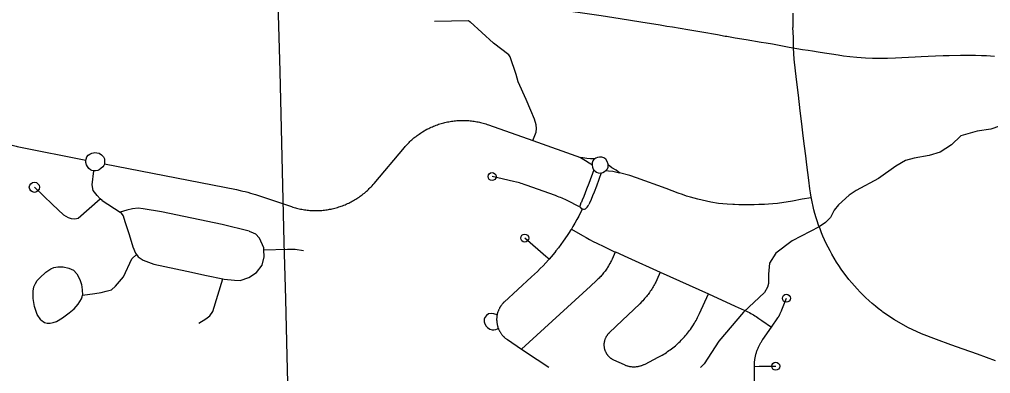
# Model space of a CAD drawing. Extents: x -19 to 366, y -4 to 359.
# Drawn here: x 141.816 to 142.965, y 195.103 to 195.521 of the extents above; entities that cross this region are included whole.
import ezdxf

# ---------------------------------------------------------------- set-up
doc = ezdxf.new("R2010")
doc.units = 0
for name, color, linetype in [('R_Contour Annot', 7, 'Continuous'), ('R_Striping', 7, 'Continuous'), ('R_Survey Control', 7, 'Continuous'), ('R_Temp Easement', 7, 'Continuous'), ('Sheet Fence', 7, 'Continuous')]:
    doc.layers.add(name, color=color, linetype=linetype)

msp = doc.modelspace()

# ---------------------------------------------------------------- linework, layer by layer
at = {"layer": 'R_Contour Annot'}
for points in [[(142.582, 195.5131), (142.574, 195.5145), (142.551, 195.5183), (142.5265, 195.5222), (142.5041, 195.5256), (142.4795, 195.5292), (142.4533, 195.5329), (142.4098, 195.5391), (142.3884, 195.5422), (142.3596, 195.5465), (142.3411, 195.5495), (142.3161, 195.5547), (142.2931, 195.5606), (142.2835, 195.5632), (142.2764, 195.5654)], [(142.7266, 195.4884), (142.7067, 195.492), (142.6993, 195.4932), (142.6935, 195.4942), (142.6756, 195.4972), (142.6628, 195.4994), (142.653, 195.5011), (142.651, 195.5014), (142.6416, 195.5031), (142.6232, 195.5062), (142.6066, 195.509), (142.5886, 195.5121), (142.582, 195.5131)], [(142.9694, 195.4777), (142.96, 195.4782), (142.9539, 195.4784), (142.947, 195.4786), (142.9414, 195.4788), (142.9356, 195.4788), (142.9293, 195.4787), (142.9159, 195.4785), (142.9086, 195.4782), (142.8996, 195.4778), (142.8909, 195.4774), (142.8826, 195.477), (142.8757, 195.4767), (142.8679, 195.4763), (142.8599, 195.4759), (142.8523, 195.4756), (142.843, 195.4754), (142.834, 195.4753), (142.8252, 195.4754), (142.8169, 195.4757), (142.8067, 195.4764), (142.7982, 195.4772), (142.7907, 195.4781), (142.7847, 195.479), (142.7768, 195.4802), (142.7684, 195.4816), (142.7607, 195.4829), (142.7542, 195.484), (142.7489, 195.4848), (142.7424, 195.4856), (142.7266, 195.4884)]]:
    msp.add_lwpolyline(points, dxfattribs=at)
at = {"layer": 'R_Striping'}
for points in [[(142.7308, 195.5288), (142.7307, 195.5122), (142.7308, 195.5117)], [(142.3071, 195.5194), (142.3471, 195.5202), (142.3494, 195.5186), (142.377, 195.4934)], [(142.7522, 195.3136), (142.7518, 195.3162), (142.7511, 195.3211), (142.7497, 195.3313), (142.7474, 195.3495), (142.7461, 195.36), (142.7447, 195.3715), (142.7431, 195.3838), (142.7414, 195.398), (142.7396, 195.4132), (142.7375, 195.4319), (142.7356, 195.4474), (142.7341, 195.4608), (142.7326, 195.4743), (142.7316, 195.4879), (142.7316, 195.5002), (142.7308, 195.5117)], [(142.4038, 195.4563), (142.3967, 195.4771), (142.395, 195.4794), (142.377, 195.4934)], [(142.4156, 195.4268), (142.4061, 195.4478), (142.4038, 195.4563)], [(142.4233, 195.3782), (142.4271, 195.3881), (142.4278, 195.3924), (142.4273, 195.3968), (142.4252, 195.4036), (142.421, 195.4139), (142.4156, 195.4268)], [(142.3016, 195.3932), (142.303, 195.3939), (142.3045, 195.3945), (142.3059, 195.3952), (142.3074, 195.3957), (142.3089, 195.3963), (142.3104, 195.3968), (142.3119, 195.3974), (142.3134, 195.3978), (142.3149, 195.3983), (142.3164, 195.3987), (142.3179, 195.3991), (142.3194, 195.3995), (142.321, 195.3999), (142.3225, 195.4002), (142.3241, 195.4005), (142.3256, 195.4008), (142.3272, 195.401), (142.3287, 195.4012), (142.3303, 195.4014), (142.3319, 195.4016), (142.3334, 195.4017), (142.335, 195.4018), (142.3366, 195.4019), (142.3382, 195.402), (142.3398, 195.402), (142.3413, 195.402), (142.3429, 195.402), (142.3445, 195.4019), (142.3461, 195.4018), (142.3476, 195.4017), (142.3492, 195.4016), (142.3508, 195.4014), (142.3524, 195.4012), (142.3539, 195.401), (142.3555, 195.4007), (142.357, 195.4005), (142.3586, 195.4002), (142.3601, 195.3998), (142.3616, 195.3995), (142.3632, 195.3991), (142.3647, 195.3987), (142.3662, 195.3982), (142.3677, 195.3978), (142.3692, 195.3973), (142.3707, 195.3968), (142.4233, 195.3782)], [(141.9166, 195.3508), (142.073, 195.3201), (142.077, 195.3192), (142.0801, 195.3185), (142.0831, 195.3178), (142.0862, 195.317), (142.0892, 195.3161), (142.0922, 195.3152), (142.0952, 195.3142), (142.1379, 195.3), (142.1394, 195.2995), (142.1409, 195.299), (142.1424, 195.2986), (142.1439, 195.2982), (142.1455, 195.2978), (142.147, 195.2975), (142.1485, 195.2972), (142.1501, 195.2969), (142.1516, 195.2966), (142.1532, 195.2963), (142.1548, 195.2961), (142.1563, 195.2959), (142.1579, 195.2958), (142.1595, 195.2956), (142.161, 195.2955), (142.1626, 195.2954), (142.1642, 195.2954), (142.1658, 195.2954), (142.1674, 195.2954), (142.1689, 195.2954), (142.1705, 195.2954), (142.1721, 195.2955), (142.1737, 195.2956), (142.1752, 195.2958), (142.1768, 195.296), (142.1784, 195.2961), (142.1799, 195.2964), (142.1815, 195.2966), (142.183, 195.2969), (142.1846, 195.2972), (142.1861, 195.2975), (142.1877, 195.2979), (142.1892, 195.2983), (142.1907, 195.2987), (142.1922, 195.2991), (142.1938, 195.2996), (142.1953, 195.3001), (142.1967, 195.3006), (142.1982, 195.3011), (142.1997, 195.3017), (142.2012, 195.3023), (142.2026, 195.3029), (142.2041, 195.3036), (142.2055, 195.3042), (142.2069, 195.3049), (142.2083, 195.3056), (142.2097, 195.3064), (142.2111, 195.3072), (142.2124, 195.3079), (142.2138, 195.3088), (142.2151, 195.3096), (142.2165, 195.3105), (142.2178, 195.3113), (142.2191, 195.3123), (142.2203, 195.3132), (142.2216, 195.3141), (142.2228, 195.3151), (142.2241, 195.3161), (142.2253, 195.3171), (142.2265, 195.3182), (142.2276, 195.3192), (142.2288, 195.3203), (142.2299, 195.3214), (142.231, 195.3225), (142.2321, 195.3236), (142.2332, 195.3248), (142.2343, 195.326), (142.2355, 195.3274), (142.2714, 195.3699), (142.2725, 195.3713), (142.2736, 195.3725), (142.2747, 195.3736), (142.2758, 195.3747), (142.2769, 195.3759), (142.278, 195.377), (142.2792, 195.3781), (142.2803, 195.3791), (142.2815, 195.3801), (142.2827, 195.3812), (142.2839, 195.3822), (142.2852, 195.3831), (142.2864, 195.3841), (142.2877, 195.385), (142.289, 195.3859), (142.2903, 195.3868), (142.2916, 195.3877), (142.293, 195.3885), (142.2981, 195.3915), (142.3002, 195.3925), (142.3016, 195.3932)], [(141.8044, 195.3736), (141.8059, 195.3731), (141.8074, 195.3727), (141.8089, 195.3723), (141.8105, 195.3719), (141.812, 195.3715), (141.8135, 195.3711), (141.8154, 195.3707), (141.8947, 195.3551)], [(142.4233, 195.3782), (142.4799, 195.3581)], [(141.9074, 195.3637), (141.9103, 195.3632), (141.9131, 195.3614), (141.9153, 195.3589), (141.9165, 195.3567), (141.9167, 195.3548), (141.9168, 195.3526), (141.9166, 195.3504), (141.9158, 195.3488), (141.9148, 195.3472), (141.9125, 195.3452), (141.9103, 195.3435), (141.9086, 195.3428), (141.9062, 195.3424), (141.9041, 195.3423), (141.9017, 195.3427), (141.9, 195.3436), (141.8983, 195.3452), (141.8966, 195.3473), (141.8955, 195.3495), (141.8946, 195.3523), (141.8946, 195.3541), (141.8949, 195.3563), (141.8959, 195.3588), (141.8975, 195.3607), (141.8993, 195.362), (141.9017, 195.3632), (141.9037, 195.3638), (141.9053, 195.3639), (141.9074, 195.3637)], [(142.4799, 195.3581), (142.4855, 195.3545), (142.4899, 195.3518), (142.4919, 195.3506), (142.4935, 195.3492)], [(142.4966, 195.3565), (142.4917, 195.3567), (142.4872, 195.3571), (142.4823, 195.3577), (142.4799, 195.3581)], [(142.5123, 195.3468), (142.5124, 195.3478), (142.5123, 195.3502), (142.5112, 195.3533), (142.5095, 195.356), (142.5074, 195.3577), (142.505, 195.3585), (142.5022, 195.3586), (142.4997, 195.3583), (142.4977, 195.3572), (142.4954, 195.3558), (142.4942, 195.354), (142.4936, 195.3517), (142.4935, 195.3492), (142.4938, 195.3468), (142.4948, 195.3444), (142.4969, 195.3421), (142.4987, 195.3406), (142.5008, 195.3398), (142.5036, 195.3396), (142.506, 195.3404), (142.508, 195.3415), (142.5099, 195.343), (142.5115, 195.3448), (142.5123, 195.3468)], [(142.5257, 195.3401), (142.5218, 195.343), (142.5169, 195.3458), (142.5143, 195.348), (142.5123, 195.3495)], [(142.4955, 195.3437), (142.4896, 195.3275), (142.487, 195.3206), (142.4853, 195.3163), (142.4835, 195.312), (142.4816, 195.3076), (142.4808, 195.3055), (142.4802, 195.3044), (142.4793, 195.3019), (142.4791, 195.3004), (142.4795, 195.2992)], [(142.5041, 195.3398), (142.4985, 195.3243), (142.4959, 195.3172), (142.4941, 195.3127), (142.4922, 195.3083), (142.4904, 195.304), (142.4897, 195.3024)], [(142.5097, 195.3428), (142.5129, 195.3425), (142.5178, 195.3418), (142.5226, 195.3408), (142.5257, 195.3401)], [(142.7527, 195.3105), (142.7418, 195.3089), (142.7306, 195.3066), (142.7128, 195.3036), (142.7073, 195.3033), (142.7023, 195.303), (142.6975, 195.3026), (142.6908, 195.3024), (142.685, 195.3023), (142.6809, 195.3022), (142.6756, 195.3022), (142.6713, 195.3021), (142.667, 195.3023), (142.6618, 195.3026), (142.6601, 195.3026), (142.6532, 195.3029), (142.6431, 195.3037), (142.634, 195.3053), (142.6187, 195.3089), (142.6098, 195.3113), (142.6053, 195.3125), (142.6005, 195.3143), (142.5953, 195.3161), (142.5809, 195.3213), (142.5461, 195.334), (142.5381, 195.3367), (142.5257, 195.3401)], [(142.4795, 195.2992), (142.4631, 195.3075), (142.4614, 195.3084), (142.4597, 195.3092), (142.458, 195.3099), (142.4562, 195.3107), (142.4545, 195.3114), (142.4527, 195.3121), (142.4503, 195.313), (142.4156, 195.3253), (142.4131, 195.3262), (142.4113, 195.3268), (142.4095, 195.3274), (142.4077, 195.328), (142.4059, 195.3285), (142.4041, 195.329), (142.4005, 195.3299), (142.3751, 195.3356)], [(142.9708, 195.1177), (142.9492, 195.1254), (142.9322, 195.1316), (142.9178, 195.1367), (142.9007, 195.143), (142.883, 195.1496), (142.8668, 195.1572), (142.8513, 195.166), (142.8374, 195.1754), (142.8361, 195.1763), (142.8319, 195.1796), (142.8286, 195.1822), (142.8247, 195.1855), (142.821, 195.1888), (142.8169, 195.1926), (142.8141, 195.1953), (142.8107, 195.1987), (142.8069, 195.2027), (142.8037, 195.2063), (142.8006, 195.2098), (142.7971, 195.214), (142.7938, 195.2182), (142.7912, 195.2216), (142.7881, 195.226), (142.7852, 195.2304), (142.7825, 195.2344), (142.7797, 195.2392), (142.7769, 195.2439), (142.7749, 195.2476), (142.7726, 195.252), (142.7704, 195.2564), (142.7683, 195.2608), (142.7665, 195.2651), (142.7648, 195.2691), (142.7631, 195.2736), (142.7614, 195.2782), (142.7597, 195.2831), (142.7585, 195.2869), (142.7571, 195.2918), (142.7559, 195.2963), (142.7549, 195.3003), (142.7537, 195.3057), (142.7525, 195.3116), (142.7522, 195.3136)], [(142.482, 195.2973), (142.4798, 195.293), (142.4776, 195.2888), (142.4754, 195.2847), (142.473, 195.2805), (142.4706, 195.2765), (142.469, 195.2735)], [(142.4795, 195.2992), (142.4795, 195.2992), (142.4807, 195.298), (142.4817, 195.2974), (142.482, 195.2973)], [(142.482, 195.2973), (142.4831, 195.297), (142.4845, 195.2971), (142.4858, 195.2976), (142.4869, 195.2986), (142.4878, 195.2995), (142.4888, 195.3009), (142.4897, 195.3024)], [(142.469, 195.2735), (142.4681, 195.2724), (142.4656, 195.2684), (142.464, 195.266), (142.4592, 195.259), (142.4564, 195.2552), (142.4535, 195.2514), (142.4506, 195.2477), (142.4492, 195.2459), (142.4449, 195.2407), (142.4426, 195.2379)], [(142.469, 195.2735), (142.4822, 195.2657), (142.4863, 195.2634), (142.4904, 195.2611), (142.4946, 195.2589), (142.4989, 195.2567), (142.5073, 195.2528), (142.5209, 195.2463)], [(142.4426, 195.2379), (142.4387, 195.2412), (142.4137, 195.2628)], [(142.5209, 195.2463), (142.5171, 195.2379), (142.5163, 195.2363), (142.5157, 195.2351), (142.5151, 195.2339), (142.5145, 195.2327), (142.5129, 195.23), (142.5118, 195.2282), (142.5111, 195.2271), (142.5103, 195.226), (142.5096, 195.2249), (142.5088, 195.2238), (142.5079, 195.2227), (142.5071, 195.2216), (142.5062, 195.2206), (142.5054, 195.2195), (142.5045, 195.2185), (142.5036, 195.2175), (142.5027, 195.2165), (142.5017, 195.2155), (142.5008, 195.2146), (142.4998, 195.2137), (142.4988, 195.2127), (142.4916, 195.206), (142.4914, 195.2058), (142.4101, 195.1314)], [(142.5209, 195.2463), (142.521, 195.2466), (142.5358, 195.2398), (142.574, 195.2225)], [(142.4426, 195.2379), (142.4418, 195.2371), (142.4386, 195.2336), (142.4354, 195.2301), (142.4321, 195.2267), (142.4287, 195.2234), (142.4253, 195.2201), (142.4219, 195.217), (142.4217, 195.2168), (142.3895, 195.1872), (142.3891, 195.1869), (142.3884, 195.1862), (142.3881, 195.1858), (142.3874, 195.1851), (142.3871, 195.1847), (142.3865, 195.1839), (142.3862, 195.1835), (142.3856, 195.1827), (142.3853, 195.1823), (142.3848, 195.1815), (142.3845, 195.181), (142.384, 195.1802), (142.3838, 195.1797), (142.3834, 195.1788), (142.3831, 195.1784), (142.3827, 195.1775), (142.3826, 195.177), (142.3822, 195.1761), (142.382, 195.1756), (142.3817, 195.1746), (142.3816, 195.1742), (142.3813, 195.1732), (142.3812, 195.1727), (142.381, 195.1717), (142.3809, 195.1712), (142.3808, 195.1703), (142.3807, 195.1698), (142.3806, 195.1688), (142.3806, 195.1683), (142.3805, 195.1673), (142.3805, 195.1668), (142.3805, 195.1658), (142.3806, 195.1653), (142.3806, 195.1643), (142.3807, 195.1638), (142.3808, 195.1628), (142.3811, 195.161), (142.3813, 195.1601), (142.3814, 195.1596), (142.3817, 195.1586), (142.3818, 195.1581), (142.3821, 195.1572), (142.3823, 195.1567), (142.3826, 195.1558), (142.3828, 195.1553), (142.3832, 195.1544), (142.3834, 195.154), (142.3839, 195.1531), (142.3841, 195.1526), (142.3846, 195.1518), (142.3849, 195.1513), (142.3854, 195.1505), (142.3857, 195.1501), (142.3863, 195.1493), (142.3866, 195.1489), (142.3872, 195.1481), (142.3876, 195.1477), (142.3882, 195.147), (142.3886, 195.1466), (142.3893, 195.1459), (142.3896, 195.1456), (142.3904, 195.1449), (142.3907, 195.1446), (142.3915, 195.144), (142.3919, 195.1437), (142.3927, 195.1431), (142.3933, 195.1427), (142.4101, 195.1314)], [(142.574, 195.2225), (142.57, 195.2135), (142.5687, 195.2108), (142.568, 195.2094), (142.5673, 195.208), (142.5665, 195.2066), (142.5657, 195.2052), (142.5649, 195.2039), (142.5641, 195.2025), (142.5632, 195.2012), (142.5623, 195.1999), (142.5615, 195.1986), (142.5605, 195.1973), (142.5596, 195.1961), (142.5586, 195.1948), (142.5576, 195.1936), (142.5566, 195.1924), (142.5556, 195.1912), (142.5545, 195.19), (142.5535, 195.1888), (142.5524, 195.1877), (142.5499, 195.1851), (142.5221, 195.1588), (142.5133, 195.1504), (142.5131, 195.1501), (142.5126, 195.1496), (142.5124, 195.1494), (142.5119, 195.1489), (142.5117, 195.1486), (142.5113, 195.1481), (142.5111, 195.1478), (142.5107, 195.1472), (142.5105, 195.1469), (142.5102, 195.1464), (142.51, 195.1461), (142.5097, 195.1455), (142.5095, 195.1452), (142.5092, 195.1446), (142.5091, 195.1443), (142.5088, 195.1436), (142.5087, 195.1433), (142.5085, 195.1427), (142.5084, 195.1424), (142.5082, 195.1417), (142.5081, 195.1414), (142.508, 195.1407), (142.5079, 195.1404), (142.5078, 195.1397), (142.5077, 195.1394), (142.5076, 195.1387), (142.5076, 195.1384), (142.5075, 195.1381), (142.5075, 195.1375), (142.5075, 195.1355), (142.5076, 195.1348), (142.5076, 195.1345), (142.5077, 195.1338), (142.5077, 195.1335), (142.5078, 195.1328), (142.5079, 195.1325), (142.5081, 195.1318), (142.5081, 195.1315), (142.5083, 195.1309), (142.5084, 195.1305), (142.5087, 195.1299), (142.5088, 195.1296), (142.509, 195.129), (142.5091, 195.1286), (142.5095, 195.128), (142.5096, 195.1277), (142.5099, 195.1271), (142.5101, 195.1268), (142.5104, 195.1263), (142.5106, 195.126), (142.511, 195.1254), (142.5112, 195.1251), (142.5116, 195.1246), (142.5118, 195.1243), (142.5122, 195.1238), (142.5125, 195.1236), (142.5129, 195.1231), (142.5132, 195.1228), (142.5136, 195.1223), (142.5139, 195.1221), (142.5144, 195.1217), (142.5147, 195.1215), (142.5152, 195.121), (142.5155, 195.1208), (142.516, 195.1205), (142.5163, 195.1203), (142.5169, 195.1199), (142.5172, 195.1197), (142.5178, 195.1194), (142.5181, 195.1193), (142.5188, 195.1189), (142.5312, 195.1132), (142.5321, 195.1128), (142.5326, 195.1126), (142.5335, 195.1123), (142.5339, 195.1121)], [(142.574, 195.2225), (142.631, 195.1968)], [(142.5339, 195.1121), (142.5349, 195.1118), (142.5354, 195.1117), (142.5364, 195.1114), (142.5368, 195.1113), (142.5378, 195.1111), (142.5383, 195.111), (142.5393, 195.1109), (142.5398, 195.1108), (142.5408, 195.1107), (142.5413, 195.1107), (142.5423, 195.1106), (142.5428, 195.1106), (142.5435, 195.1106), (142.5437, 195.1106), (142.5442, 195.1106), (142.5447, 195.1107), (142.5458, 195.1108), (142.5463, 195.1108), (142.5473, 195.111), (142.5478, 195.1111), (142.5488, 195.1112), (142.5493, 195.1114), (142.5503, 195.1116), (142.5508, 195.1117), (142.5518, 195.112), (142.5523, 195.1122), (142.5532, 195.1126), (142.5537, 195.1128), (142.5547, 195.1132), (142.5551, 195.1134), (142.5561, 195.1138), (142.5715, 195.1218), (142.5731, 195.1227), (142.5748, 195.1236), (142.5764, 195.1245), (142.5781, 195.1255), (142.5797, 195.1265), (142.5813, 195.1275), (142.5828, 195.1286), (142.5844, 195.1297), (142.5859, 195.1308), (142.5874, 195.1319), (142.5889, 195.1331), (142.5904, 195.1343), (142.5919, 195.1355), (142.5933, 195.1367), (142.5947, 195.138), (142.5961, 195.1393), (142.5975, 195.1406), (142.5988, 195.1419), (142.6001, 195.1433), (142.6014, 195.1447), (142.6027, 195.1461), (142.6039, 195.1475), (142.6051, 195.1489), (142.6064, 195.1504), (142.6075, 195.1519), (142.6087, 195.1534), (142.6098, 195.1549), (142.6109, 195.1565), (142.6126, 195.1589), (142.6145, 195.1621), (142.6155, 195.1638), (142.6164, 195.1654), (142.6173, 195.1671), (142.6182, 195.1688), (142.619, 195.1705), (142.6205, 195.1735), (142.631, 195.1968)], [(142.631, 195.1968), (142.6627, 195.1825), (142.6733, 195.1777), (142.6761, 195.1764), (142.6778, 195.1756), (142.6795, 195.1747), (142.6811, 195.1738), (142.6828, 195.1729), (142.6844, 195.1719), (142.686, 195.1709), (142.6876, 195.1699), (142.6892, 195.1688), (142.6908, 195.1678), (142.6942, 195.1654), (142.7055, 195.1574)], [(142.7055, 195.1574), (142.7132, 195.1684), (142.7135, 195.1688), (142.7137, 195.1692), (142.7143, 195.1701), (142.7145, 195.1705), (142.715, 195.1714), (142.7152, 195.1718), (142.7157, 195.1727), (142.7159, 195.1731), (142.7161, 195.1736), (142.7173, 195.1767), (142.7179, 195.1781), (142.7233, 195.1916)], [(142.3811, 195.1721), (142.3771, 195.1733), (142.374, 195.1736), (142.3709, 195.1731), (142.3686, 195.1714), (142.3667, 195.1688), (142.3659, 195.1669), (142.3658, 195.1637), (142.3665, 195.1614), (142.368, 195.1588), (142.3697, 195.1571), (142.3725, 195.1553), (142.3751, 195.1545), (142.3771, 195.1542), (142.3796, 195.1547), (142.3814, 195.1555), (142.3825, 195.1561)], [(142.6855, 195.1111), (142.6855, 195.1125), (142.6855, 195.1135), (142.6855, 195.1144), (142.6856, 195.1154), (142.6857, 195.1163), (142.6857, 195.1172), (142.6859, 195.1182), (142.686, 195.1191), (142.6861, 195.1201), (142.6863, 195.121), (142.6864, 195.1219), (142.6866, 195.1229), (142.6868, 195.1238), (142.6871, 195.1247), (142.6873, 195.1256), (142.6876, 195.1265), (142.6878, 195.1274), (142.6881, 195.1283), (142.6884, 195.1292), (142.6887, 195.1301), (142.6891, 195.131), (142.6894, 195.1319), (142.6898, 195.1328), (142.6901, 195.1337), (142.6905, 195.1345), (142.6909, 195.1354), (142.6914, 195.1362), (142.6918, 195.1371), (142.6922, 195.1379), (142.6927, 195.1387), (142.6932, 195.1395), (142.6937, 195.1403), (142.6942, 195.1411), (142.6947, 195.1419), (142.6953, 195.1427), (142.7055, 195.1574)], [(142.4101, 195.1314), (142.4284, 195.1192), (142.4421, 195.1101)], [(142.6855, 195.1111), (142.691, 195.1112), (142.7107, 195.1113)], [(142.6856, 195.0941), (142.6855, 195.1111)]]:
    msp.add_lwpolyline(points, dxfattribs=at)
for centre in [(142.3751, 195.3356), (142.4137, 195.2628), (142.7233, 195.1916), (142.7107, 195.1113)]:
    msp.add_circle(centre, 0.00473, dxfattribs=at)
at = {"layer": 'R_Survey Control'}
for points in [[(141.9117, 195.3093), (141.9079, 195.3131), (141.9034, 195.3191), (141.9019, 195.3259), (141.9039, 195.3423)], [(141.8337, 195.3231), (141.855, 195.3027), (141.8682, 195.2904), (141.8738, 195.287), (141.8774, 195.2861), (141.8816, 195.2856), (141.8854, 195.2865), (141.9117, 195.3093)], [(141.914, 195.3071), (141.9117, 195.3093)], [(141.914, 195.3071), (141.9352, 195.2933)], [(142.0877, 195.2709), (142.0557, 195.2788), (141.9842, 195.2938), (141.9625, 195.2976), (141.9566, 195.2983), (141.9496, 195.2976), (141.943, 195.2959), (141.9352, 195.2933)], [(141.9352, 195.2933), (141.936, 195.2928), (141.9388, 195.2893), (141.9409, 195.2823), (141.9458, 195.2669), (141.9503, 195.2523), (141.9535, 195.2449), (141.9545, 195.2435)], [(142.0877, 195.2709), (142.0924, 195.2692), (142.0954, 195.2679)], [(142.1053, 195.2489), (142.1052, 195.2512), (142.1, 195.2627), (142.0954, 195.2679)], [(142.0703, 195.2129), (142.0773, 195.2128), (142.0874, 195.2163), (142.0965, 195.2222), (142.1031, 195.2306), (142.1056, 195.2407), (142.1053, 195.2489)], [(142.1053, 195.2489), (142.1331, 195.2498), (142.1421, 195.2497), (142.1522, 195.248)], [(141.8908, 195.1952), (141.9053, 195.1971), (141.9128, 195.1986), (141.9188, 195.2002), (141.9248, 195.2017), (141.9297, 195.2059), (141.9391, 195.2168), (141.949, 195.2382), (141.9545, 195.2435)], [(141.9545, 195.2435), (141.9566, 195.2407), (141.9625, 195.2366), (141.9751, 195.232), (142.0142, 195.2236), (142.0375, 195.2184), (142.0565, 195.2145)], [(141.8413, 195.166), (141.8371, 195.1726), (141.8337, 195.182), (141.8324, 195.1915), (141.8322, 195.1999), (141.8332, 195.205), (141.835, 195.209), (141.8371, 195.2126), (141.84, 195.2159), (141.8473, 195.2227), (141.853, 195.2266), (141.8568, 195.2281), (141.8613, 195.2289), (141.8679, 195.2289), (141.8744, 195.2274), (141.88, 195.2247), (141.8841, 195.2207), (141.8874, 195.214), (141.8893, 195.2079), (141.8904, 195.2015), (141.8908, 195.1952)], [(142.0283, 195.1622), (142.0364, 195.1674), (142.0413, 195.171), (142.045, 195.176), (142.0565, 195.2145)], [(142.0565, 195.2145), (142.0581, 195.2142), (142.0703, 195.2129)], [(141.8413, 195.166), (141.8458, 195.163), (141.8489, 195.1621), (141.8525, 195.1621), (141.856, 195.1629), (141.8598, 195.1641), (141.867, 195.1686), (141.8748, 195.1743), (141.8809, 195.1793), (141.8857, 195.1847), (141.8895, 195.1908), (141.8904, 195.1933), (141.8908, 195.1952)]]:
    msp.add_lwpolyline(points, dxfattribs=at)
msp.add_circle((141.8337, 195.3229), 0.00603, dxfattribs=at)
at = {"layer": 'R_Temp Easement'}
for points in [[(143.2615, 195.4571), (143.2579, 195.4514), (143.2526, 195.4456), (143.2483, 195.4424), (143.2422, 195.4397), (143.2236, 195.4375), (143.213, 195.4376), (143.184, 195.4399), (143.1575, 195.4383), (143.1332, 195.4354), (143.1129, 195.4286), (143.0696, 195.41), (143.0507, 195.4044), (143.0349, 195.402), (142.9921, 195.3987), (142.9754, 195.3952), (142.965, 195.3916), (142.949, 195.3892), (142.9298, 195.3836)], [(142.9298, 195.3836), (142.9184, 195.3732), (142.9051, 195.3646), (142.892, 195.3606), (142.8744, 195.3575), (142.8643, 195.3545), (142.8526, 195.348), (142.8324, 195.3333), (142.8057, 195.319), (142.7975, 195.3135)], [(142.7975, 195.3135), (142.7851, 195.3022), (142.7796, 195.2959), (142.7756, 195.287), (142.7695, 195.2812), (142.7621, 195.2761), (142.73, 195.2597), (142.7107, 195.2451), (142.7034, 195.233), (142.7021, 195.2203), (142.7022, 195.2093), (142.7011, 195.2047), (142.6973, 195.1985), (142.6724, 195.1752), (142.6433, 195.1408), (142.6261, 195.1141), (142.6218, 195.1099)]]:
    msp.add_lwpolyline(points, dxfattribs=at)
at = {"layer": 'Sheet Fence'}
for points in [[(146.7783, 1.697), (146.5788, 10.3131), (146.3785, 18.9294), (146.1776, 27.5458), (145.9759, 36.1624), (145.7736, 44.7791), (145.5705, 53.396), (145.3668, 62.013), (145.1624, 70.6301), (144.9572, 79.2474), (144.7514, 87.8648), (144.5449, 96.4823), (144.3377, 105.1), (144.1299, 113.7179), (143.9213, 122.3359), (143.712, 130.954), (143.5021, 139.5723), (143.2915, 148.1907), (143.0802, 156.8092), (142.8682, 165.4279), (142.6555, 174.0468), (142.4422, 182.6658), (142.2282, 191.2849), (142.0135, 199.9042), (141.7981, 208.5236), (141.582, 217.1432), (141.3653, 225.7629), (141.1479, 234.3828), (140.9298, 243.0028), (140.711, 251.623), (140.4916, 260.2433), (140.2715, 268.8638), (140.0508, 277.4844), (139.8293, 286.1051), (139.6072, 294.726), (139.3845, 303.3471), (139.161, 311.9683), (138.937, 320.5896), (138.7122, 329.2111), (138.4868, 337.8328), (138.2607, 346.4546)], [(0, 189.5162), (7.1121, 189.5206), (14.2243, 189.5339), (21.3364, 189.556), (28.4484, 189.5869), (35.5605, 189.6267), (42.6725, 189.6754), (49.7844, 189.7329), (56.8962, 189.7992), (64.0079, 189.8744), (71.1196, 189.9584), (78.2311, 190.0512), (85.3425, 190.1529), (92.4538, 190.2635), (99.5649, 190.3829), (106.6759, 190.5111), (113.7867, 190.6482), (120.8974, 190.7941), (128.0078, 190.9489), (135.1181, 191.1125), (142.2282, 191.2849), (149.338, 191.4662), (156.4476, 191.6563), (163.5569, 191.8553), (170.666, 192.0631), (177.7749, 192.2798), (184.8835, 192.5053), (191.9917, 192.7396), (199.0997, 192.9828), (206.2074, 193.2348), (213.3147, 193.4956), (220.4218, 193.7653), (227.5285, 194.0438), (234.6348, 194.3312), (241.7408, 194.6274), (248.8464, 194.9324), (255.9516, 195.2463), (263.0564, 195.569), (270.1608, 195.9005), (277.2648, 196.2409), (284.3683, 196.5901), (291.4715, 196.9481), (298.5741, 197.315), (305.6763, 197.6907), (312.7781, 198.0753), (319.8793, 198.4686), (326.9801, 198.8708), (334.0804, 199.2818), (341.1801, 199.7017)]]:
    msp.add_spline(points, degree=3, dxfattribs=at)

doc.saveas('drawing.dxf')
